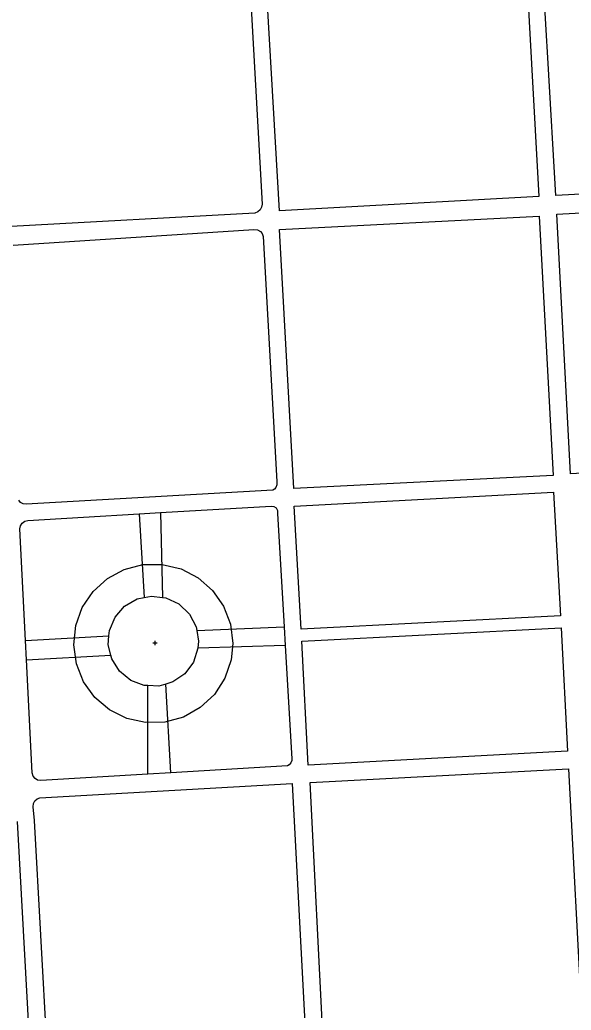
# Model space of a CAD drawing. Extents: x -599951 to -598963, y -1164095 to -1162939.
# Drawn here: x -599492.5 to -599360.8, y -1163429.4 to -1163192.8 of the extents above; entities that cross this region are included whole.
import ezdxf

# ---------------------------------------------------------------- set-up
doc = ezdxf.new("R2010")
doc.units = 0
for name, color, linetype in [('Level 11', 7, 'Continuous'), ('Level 36', 7, 'Continuous'), ('Level 54', 7, 'Continuous')]:
    doc.layers.add(name, color=color, linetype=linetype)

msp = doc.modelspace()

# ---------------------------------------------------------------- linework, layer by layer
at = {"layer": 'Level 11'}
for points in [[(-599431.95, -1163175.8), (-599374.29, -1163172.47), (-599373.39, -1163172.52), (-599372.7, -1163172.9), (-599372.25, -1163173.38), (-599371.92, -1163174.08), (-599371.88, -1163174.29), (-599370.28, -1163203.29)], [(-599366.31, -1163203.27), (-599367.96, -1163174.96), (-599367.74, -1163174.06), (-599367.16, -1163173.4), (-599366.08, -1163173.02), (-599365.31, -1163173.15)], [(-599464.01, -1163310.83), (-599462.74, -1163330.81)], [(-599458.89, -1163310.53), (-599458.43, -1163330.77)], [(-599491.12, -1163341.08), (-599471.19, -1163339.99)], [(-599450.22, -1163338.67), (-599429.34, -1163337.82)], [(-599429.08, -1163342.26), (-599449.93, -1163342.95)], [(-599490.89, -1163345.71), (-599470.75, -1163344.6)], [(-599461.9, -1163373.04), (-599461.9, -1163351.87)], [(-599456.44, -1163372.71), (-599457.61, -1163351.48)]]:
    msp.add_lwpolyline(points, dxfattribs=at)
at = {"layer": 'Level 36'}
for p, q in [((-599460.67, -1163341.66), (-599459.67, -1163341.66)), ((-599460.17, -1163342.16), (-599460.17, -1163341.16))]:
    msp.add_line(p, q, dxfattribs=at)
at = {"layer": 'Level 54'}
for points in [[(-599437.2, -1163189.93), (-599434.63, -1163236.8)], [(-599430.45, -1163238.46), (-599433.32, -1163189.19)], [(-599370.28, -1163203.29), (-599368.53, -1163235.04)], [(-599364.48, -1163234.77), (-599366.31, -1163203.27)], [(-599303, -1163231.48), (-599364.48, -1163234.77)], [(-599368.53, -1163235.04), (-599430.45, -1163238.46)], [(-599364.27, -1163239.21), (-599302.75, -1163235.92)], [(-599435.09, -1163238.21), (-599435.62, -1163238.69)], [(-599434.74, -1163237.58), (-599435.09, -1163238.21)], [(-599434.63, -1163236.8), (-599434.74, -1163237.58)], [(-599436.33, -1163238.97), (-599494.56, -1163242.16)], [(-599435.62, -1163238.69), (-599436.33, -1163238.97)], [(-599430.5, -1163242.92), (-599368.47, -1163239.7)], [(-599368.47, -1163239.7), (-599365.08, -1163301.7)], [(-599360.97, -1163301.27), (-599364.27, -1163239.21)], [(-599494.02, -1163246.6), (-599436.63, -1163242.91)], [(-599436.63, -1163242.91), (-599435.68, -1163242.94)], [(-599435.68, -1163242.94), (-599434.99, -1163243.36)], [(-599427.04, -1163304.77), (-599430.5, -1163242.92)], [(-599434.99, -1163243.36), (-599434.61, -1163243.85)], [(-599434.61, -1163243.85), (-599434.39, -1163244.55)], [(-599434.39, -1163244.55), (-599431.08, -1163303.11)], [(-599312.84, -1163298.61), (-599360.97, -1163301.27)], [(-599365.08, -1163301.7), (-599427.04, -1163304.77)], [(-599431.32, -1163304.53), (-599431.63, -1163304.91)], [(-599431.08, -1163303.86), (-599431.32, -1163304.53)], [(-599431.08, -1163303.11), (-599431.08, -1163303.86)], [(-599432.05, -1163305.2), (-599490.99, -1163308.48)], [(-599431.63, -1163304.91), (-599432.05, -1163305.2)], [(-599426.98, -1163309), (-599365.01, -1163305.62)], [(-599365.01, -1163305.62), (-599363.38, -1163335.19)], [(-599492.28, -1163308.12), (-599492.73, -1163307.57)], [(-599491.64, -1163308.46), (-599492.28, -1163308.12)], [(-599490.99, -1163308.48), (-599491.64, -1163308.46)], [(-599490.57, -1163312.4), (-599464.01, -1163310.83), (-599458.89, -1163310.53), (-599432.48, -1163308.96)], [(-599432.48, -1163308.96), (-599431.78, -1163309.04)], [(-599431.78, -1163309.04), (-599431.22, -1163309.4)], [(-599425.28, -1163338.41), (-599426.98, -1163309)], [(-599431.22, -1163309.4), (-599430.95, -1163310)], [(-599430.95, -1163310), (-599430.91, -1163310.78)], [(-599430.91, -1163310.78), (-599429.34, -1163337.82), (-599429.08, -1163342.26), (-599427.5, -1163369.34)], [(-599492.45, -1163314.37), (-599492.31, -1163313.72)], [(-599492.31, -1163313.72), (-599491.89, -1163313.04)], [(-599491.89, -1163313.04), (-599491.29, -1163312.61)], [(-599491.29, -1163312.61), (-599490.57, -1163312.4)], [(-599489.55, -1163372.7), (-599490.89, -1163345.71), (-599491.12, -1163341.08), (-599492.45, -1163314.37)], [(-599467.52, -1163324.09), (-599463.06, -1163322.94)], [(-599463.06, -1163322.94), (-599458.45, -1163322.9)], [(-599458.45, -1163322.9), (-599453.98, -1163323.97)], [(-599471.57, -1163326.27), (-599467.52, -1163324.09)], [(-599453.98, -1163323.97), (-599449.89, -1163326.09)], [(-599474.98, -1163329.37), (-599471.57, -1163326.27)], [(-599449.89, -1163326.09), (-599446.43, -1163329.13)], [(-599477.55, -1163333.19), (-599474.98, -1163329.37)], [(-599464.44, -1163331.16), (-599462.74, -1163330.81), (-599461.04, -1163330.46)], [(-599461.04, -1163330.46), (-599458.43, -1163330.77), (-599457.6, -1163330.87)], [(-599446.43, -1163329.13), (-599443.8, -1163332.91)], [(-599469.74, -1163335.49), (-599467.44, -1163332.89)], [(-599467.44, -1163332.89), (-599464.44, -1163331.16)], [(-599457.6, -1163330.87), (-599454.47, -1163332.36)], [(-599454.47, -1163332.36), (-599451.97, -1163334.76)], [(-599443.8, -1163332.91), (-599442.16, -1163337.21)], [(-599479.12, -1163337.52), (-599477.55, -1163333.19)], [(-599451.97, -1163334.76), (-599450.36, -1163337.83)], [(-599363.38, -1163335.19), (-599425.28, -1163338.41)], [(-599479.6, -1163342.1), (-599479.12, -1163337.52)], [(-599471.09, -1163338.68), (-599469.74, -1163335.49)], [(-599442.16, -1163337.21), (-599441.6, -1163341.78)], [(-599471.36, -1163342.14), (-599471.19, -1163339.99), (-599471.09, -1163338.68)], [(-599450.36, -1163337.83), (-599450.22, -1163338.67), (-599449.8, -1163341.25)], [(-599425.1, -1163341.28), (-599363.23, -1163338.05)], [(-599363.23, -1163338.05), (-599361.72, -1163367.49)], [(-599478.96, -1163346.66), (-599479.6, -1163342.1)], [(-599470.53, -1163345.5), (-599470.75, -1163344.6), (-599471.36, -1163342.14)], [(-599449.8, -1163341.25), (-599449.93, -1163342.95)], [(-599441.6, -1163341.78), (-599442.02, -1163345.74)], [(-599423.61, -1163370.86), (-599425.1, -1163341.28)], [(-599449.93, -1163342.95), (-599451.02, -1163346.24)], [(-599477.25, -1163350.93), (-599478.96, -1163346.66)], [(-599468.67, -1163348.43), (-599470.53, -1163345.5)], [(-599451.02, -1163346.24), (-599453.1, -1163349.02)], [(-599442.02, -1163345.74), (-599443.51, -1163350.09)], [(-599465.98, -1163350.61), (-599468.67, -1163348.43)], [(-599453.1, -1163349.02), (-599455.94, -1163350.99)], [(-599474.56, -1163354.67), (-599477.25, -1163350.93)], [(-599462.74, -1163351.84), (-599465.98, -1163350.61)], [(-599459.27, -1163351.97), (-599461.9, -1163351.87), (-599462.74, -1163351.84)], [(-599455.94, -1163350.99), (-599457.61, -1163351.48), (-599459.27, -1163351.97)], [(-599443.51, -1163350.09), (-599446.01, -1163353.96)], [(-599446.01, -1163353.96), (-599449.37, -1163357.11)], [(-599471.05, -1163357.65), (-599474.56, -1163354.67)], [(-599466.93, -1163359.7), (-599471.05, -1163357.65)], [(-599449.37, -1163357.11), (-599453.39, -1163359.36)], [(-599462.43, -1163360.69), (-599466.93, -1163359.7)], [(-599457.83, -1163360.58), (-599462.43, -1163360.69)], [(-599453.39, -1163359.36), (-599457.83, -1163360.58)], [(-599361.72, -1163367.49), (-599423.61, -1163370.86)], [(-599428.12, -1163370.75), (-599428.56, -1163371.04)], [(-599427.77, -1163370.34), (-599428.12, -1163370.75)], [(-599427.53, -1163369.78), (-599427.77, -1163370.34)], [(-599427.5, -1163369.34), (-599427.53, -1163369.78)], [(-599489.32, -1163373.51), (-599489.55, -1163372.7)], [(-599428.56, -1163371.04), (-599456.44, -1163372.71), (-599461.9, -1163373.04), (-599487.46, -1163374.56)], [(-599423.16, -1163375.04), (-599361.45, -1163371.74)], [(-599361.45, -1163371.74), (-599358.23, -1163433.39)], [(-599488.82, -1163374.09), (-599489.32, -1163373.51)], [(-599488.24, -1163374.44), (-599488.82, -1163374.09)], [(-599487.46, -1163374.56), (-599488.24, -1163374.44)], [(-599487.66, -1163378.67), (-599427.41, -1163375.25)], [(-599427.41, -1163375.25), (-599424.18, -1163436.94)], [(-599420.02, -1163436.8), (-599423.16, -1163375.04)], [(-599489.28, -1163380.79), (-599489.22, -1163380.01)], [(-599489.22, -1163380.01), (-599488.9, -1163379.4)], [(-599488.9, -1163379.4), (-599488.33, -1163378.89)], [(-599488.33, -1163378.89), (-599487.66, -1163378.67)], [(-599488.98, -1163384.08), (-599489.28, -1163380.79)], [(-599493.07, -1163384.34), (-599489.72, -1163446.53)], [(-599485.94, -1163438.9), (-599488.98, -1163384.08)]]:
    msp.add_lwpolyline(points, dxfattribs=at)

doc.saveas('drawing.dxf')
